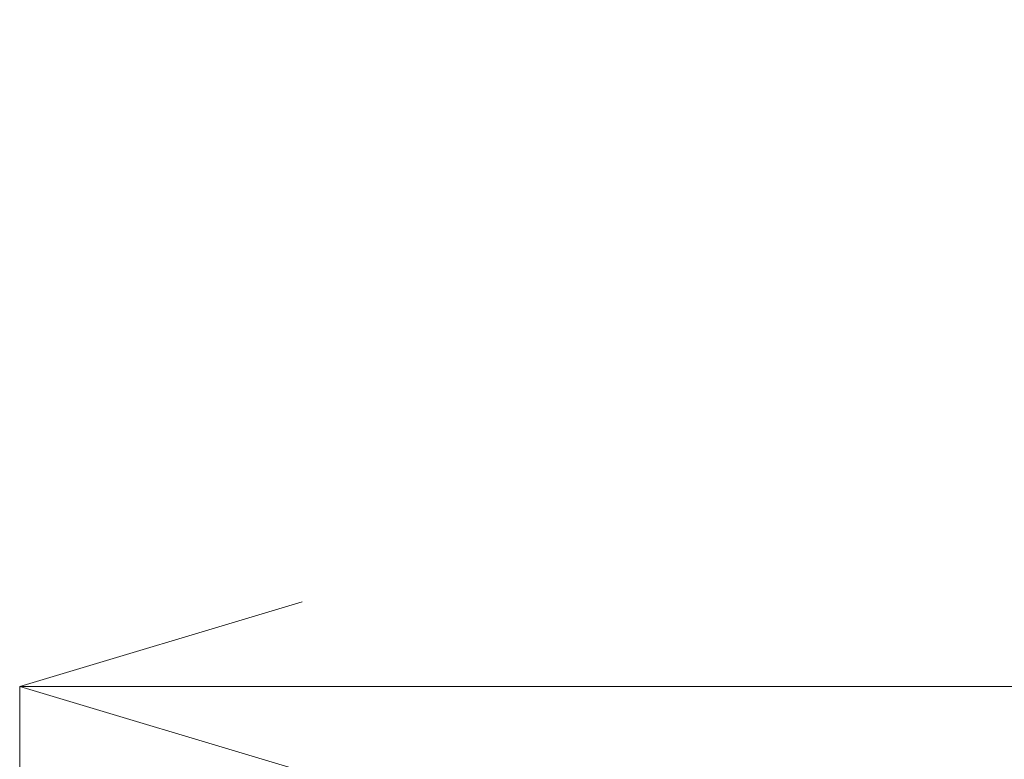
# Model space of a CAD drawing. Header units: millimetres. Extents: x -3490 to 61924, y -72580 to 6847.
# Tile 606 of 656: x 24250 to 24773, y -17119 to -16726. Entities that reach past the tile are written whole.
import ezdxf

# ---------------------------------------------------------------- set-up
doc = ezdxf.new("R2010")
doc.units = ezdxf.units.MM
doc.layers.add('COTAS_P', color=1, linetype='Continuous', lineweight=0)
doc.dimstyles.new('R19_100', dxfattribs={"dimtxt": 250, "dimasz": 150, "dimexe": 150, "dimexo": 80, "dimgap": 100, "dimtad": 1, "dimtih": 1, "dimtoh": 1, "dimdsep": 46, "dimcen": 0.09, "dimadec": 0, "dimazin": 0, "dimtfac": 1, "dimtdec": 4, "dimtofl": 0, "dimtmove": 0, "dimatfit": 3, "dimfxl": 1, "dimtolj": 1, "dimtzin": 0, "dimarcsym": 0})

# ---------------------------------------------------------------- blocks, each defined once
blk = doc.blocks.new('DIM_R29_37')
at = {"layer": 'COTAS_P'}
for p, q in [((24250.07, -17080), (24400.07, -17035)), ((26750.07, -17080), (26600.07, -17035)), ((24250.07, -17980), (24250.07, -17080)), ((24250.07, -17080), (26750.07, -17080)), ((24250.07, -17080), (24400.07, -17125)), ((26750.07, -17080), (26600.07, -17125)), ((26750.07, -17980), (26750.07, -17080))]:
    blk.add_line(p, q, dxfattribs=at)
blk.add_text('2500 P', height=250, dxfattribs=at).set_placement((25500.07, -16980))

msp = doc.modelspace()

# ---------------------------------------------------------------- dimensions: what is measured, and where the dimension line sits
at = {"layer": 'COTAS_P'}
dim = msp.add_aligned_dim(p1=(24250.067, -17980), p2=(26750.067, -17980), distance=900, text='<> P', dimstyle='R19_100', dxfattribs=at)
dim.commit()
dim.dimension.update_dxf_attribs({"geometry": 'DIM_R29_37', "text_midpoint": (25500.067, -17080)})

doc.saveas('drawing.dxf')
